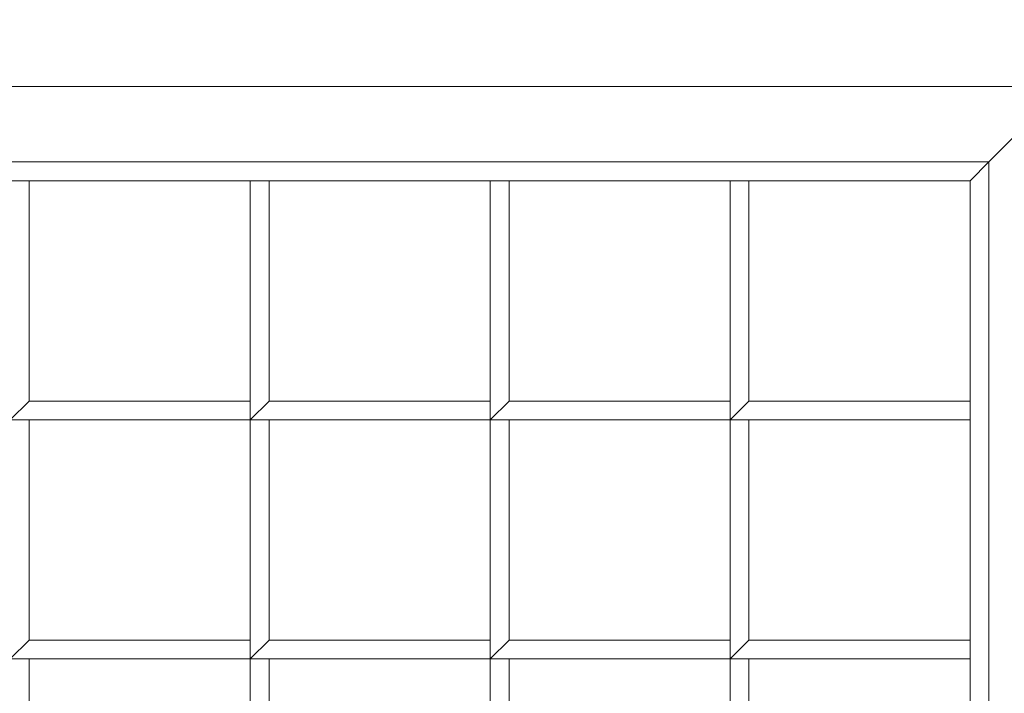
# Model space of a CAD drawing. Header units: inches. Extents: x 15 to 638, y -384 to 556.
# Tile 292 of 656: x 71.28 to 74.55, y 373.61 to 375.85. Entities that reach past the tile are written whole.
import ezdxf

# ---------------------------------------------------------------- set-up
doc = ezdxf.new("R2010")
doc.units = ezdxf.units.IN
doc.header["$MEASUREMENT"] = 0
for name, color, linetype, lineweight in [('A-CLNG', 13, 'Continuous', 9), ('A-FLOR', 192, 'Continuous', 9), ('A-ROOF', 132, 'Continuous', 9), ('M-EQPM', 90, 'Continuous', 9)]:
    doc.layers.add(name, color=color, linetype=linetype, lineweight=lineweight)

# ---------------------------------------------------------------- blocks, each defined once
blk = doc.blocks.new('Air Grill - 8_ x 16_-5608466-_3D_')
at = {"layer": 'M-EQPM'}
mesh = blk.add_polyface(dxfattribs=at)
corners = [(5.5, 9.5, 96), (-5.5, 9.5, 96), (-5.5, -9.5, 96), (5.5, -9.5, 96), (4, -8, 96), (-4, -8, 96), (-4, 8, 96), (4, 8, 96)]
mesh.append_faces([[corners[k] for k in face] for face in [(2, 5, 6, 1), (1, 6, 7, 0)]], dxfattribs={"vtx0": -1, "vtx2": -1})
mesh.append_faces([[corners[k] for k in face] for face in [(4, 5, 2, 3), (7, 4, 3, 0)]], dxfattribs={"vtx1": -1, "vtx3": -1})
mesh = blk.add_polyface(dxfattribs=at)
corners = [(5, -9, 95.75), (-5, -9, 95.75), (-5, 9, 95.75), (5, 9, 95.75), (4, 8, 95.75), (-4, 8, 95.75), (-4, -8, 95.75), (4, -8, 95.75)]
mesh.append_faces([[corners[k] for k in face] for face in [(2, 5, 6, 1), (1, 6, 7, 0)]], dxfattribs={"vtx0": -1, "vtx2": -1})
mesh.append_faces([[corners[k] for k in face] for face in [(4, 5, 2, 3), (7, 4, 3, 0)]], dxfattribs={"vtx1": -1, "vtx3": -1})
mesh = blk.add_polyface(dxfattribs=at)
corners = [(4.25, 8.25, 100), (-4.25, 8.25, 100), (-4.25, -8.25, 100), (4.25, -8.25, 100), (4, 8, 100), (4, -8, 100), (-4, -8, 100), (-4, 8, 100)]
mesh.append_faces([[corners[k] for k in face] for face in [(1, 7, 4, 0), (0, 4, 5, 3)]], dxfattribs={"vtx0": -1, "vtx2": -1})
mesh.append_faces([[corners[k] for k in face] for face in [(6, 7, 1, 2), (5, 6, 2, 3)]], dxfattribs={"vtx1": -1, "vtx3": -1})
mesh = blk.add_polyface(dxfattribs=at)
corners = [(4.25, 8.25, 96), (4.25, -8.25, 96), (-4.25, -8.25, 96), (-4.25, 8.25, 96), (4, 8, 96), (-4, 8, 96), (-4, -8, 96), (4, -8, 96)]
mesh.append_faces([[corners[k] for k in face] for face in [(2, 6, 7, 1), (1, 7, 4, 0)]], dxfattribs={"vtx0": -1, "vtx2": -1})
mesh.append_faces([[corners[k] for k in face] for face in [(5, 6, 2, 3), (4, 5, 3, 0)]], dxfattribs={"vtx1": -1, "vtx3": -1})
mesh = blk.add_polyface(dxfattribs=at)
corners = [(4.25, -8.25, 100), (4.25, -8.25, 96), (4.25, 8.25, 96), (4.25, 8.25, 100)]
mesh.append_faces([[corners[k] for k in face] for face in [(0, 1, 2, 3)]])
mesh = blk.add_polyface(dxfattribs=at)
corners = [(-4, -8, 96.75), (4, -8, 96.75), (4, 8, 96.75), (3.9375, 8, 96.75), (3.9375, -7.9375, 96.75), (-4, -7.9375, 96.75)]
mesh.append_faces([[corners[k] for k in face] for face in [(2, 3, 4, 1)]], dxfattribs={"vtx2": -1})
mesh.append_faces([[corners[k] for k in face] for face in [(4, 5, 0, 1)]], dxfattribs={"vtx3": -1})
mesh = blk.add_polyface(dxfattribs=at)
corners = [(-4, -8, 96), (-4, -7.9375, 96), (3.9375, -7.9375, 96), (3.9375, 8, 96), (4, 8, 96), (4, -8, 96)]
mesh.append_faces([[corners[k] for k in face] for face in [(0, 1, 2, 5)]], dxfattribs={"vtx2": -1})
mesh.append_faces([[corners[k] for k in face] for face in [(2, 3, 4, 5)]], dxfattribs={"vtx3": -1})
mesh = blk.add_polyface(dxfattribs=at)
corners = [(3.9375, 8, 96.75), (3.9375, 8, 96), (3.9375, -7.9375, 96), (3.9375, -7.9375, 96.75)]
mesh.append_faces([[corners[k] for k in face] for face in [(0, 1, 2, 3)]])
mesh = blk.add_polyface(dxfattribs=at)
corners = [(4, -8, 96.75), (4, -8, 96), (4, 8, 96), (4, 8, 96.75)]
mesh.append_faces([[corners[k] for k in face] for face in [(0, 1, 2, 3)]])
mesh = blk.add_polyface(dxfattribs=at)
corners = [(4, 8, 95.75), (4, -8, 95.75), (4, -8, 96), (4, 8, 96)]
mesh.append_faces([[corners[k] for k in face] for face in [(0, 1, 2, 3)]])
mesh = blk.add_polyface(dxfattribs=at)
corners = [(4, 8, 100), (4, 8, 96), (4, -8, 96), (4, -8, 100)]
mesh.append_faces([[corners[k] for k in face] for face in [(0, 1, 2, 3)]])
mesh = blk.add_polyface(dxfattribs=at)
corners = [(1.5563, -4.75, 97), (1.5563, -5.5469, 97), (1.6187, -5.5469, 97), (1.6187, -4.8125, 97), (2.35, -4.8125, 97), (2.35, -4.75, 97)]
mesh.append_faces([[corners[k] for k in face] for face in [(1, 2, 3, 0)]], dxfattribs={"vtx2": -1})
mesh.append_faces([[corners[k] for k in face] for face in [(3, 4, 5, 0)]], dxfattribs={"vtx3": -1})
mesh = blk.add_polyface(dxfattribs=at)
corners = [(1.5563, -4.75, 96), (2.35, -4.75, 96), (2.35, -4.8125, 96), (1.6187, -4.8125, 96), (1.6187, -5.5469, 96), (1.5563, -5.5469, 96)]
mesh.append_faces([[corners[k] for k in face] for face in [(1, 2, 3, 0)]], dxfattribs={"vtx2": -1})
mesh.append_faces([[corners[k] for k in face] for face in [(3, 4, 5, 0)]], dxfattribs={"vtx3": -1})
mesh = blk.add_polyface(dxfattribs=at)
corners = [(2.35, -4.75, 97), (2.35, -5.5469, 97), (2.4125, -5.5469, 97), (2.4125, -4.8125, 97), (3.1437, -4.8125, 97), (3.1437, -4.75, 97)]
mesh.append_faces([[corners[k] for k in face] for face in [(1, 2, 3, 0)]], dxfattribs={"vtx2": -1})
mesh.append_faces([[corners[k] for k in face] for face in [(3, 4, 5, 0)]], dxfattribs={"vtx3": -1})
mesh = blk.add_polyface(dxfattribs=at)
corners = [(2.35, -4.75, 96), (3.1437, -4.75, 96), (3.1437, -4.8125, 96), (2.4125, -4.8125, 96), (2.4125, -5.5469, 96), (2.35, -5.5469, 96)]
mesh.append_faces([[corners[k] for k in face] for face in [(1, 2, 3, 0)]], dxfattribs={"vtx2": -1})
mesh.append_faces([[corners[k] for k in face] for face in [(3, 4, 5, 0)]], dxfattribs={"vtx3": -1})
mesh = blk.add_polyface(dxfattribs=at)
corners = [(2.35, -4.75, 97), (2.35, -4.75, 96), (2.35, -5.5469, 96), (2.35, -5.5469, 97)]
mesh.append_faces([[corners[k] for k in face] for face in [(0, 1, 2, 3)]])
mesh = blk.add_polyface(dxfattribs=at)
corners = [(2.35, -4.8125, 97), (2.35, -4.8125, 96), (2.35, -4.75, 96), (2.35, -4.75, 97)]
mesh.append_faces([[corners[k] for k in face] for face in [(0, 1, 2, 3)]])
mesh = blk.add_polyface(dxfattribs=at)
corners = [(3.1437, -4.8125, 97), (3.1437, -4.8125, 96), (3.1437, -4.75, 96), (3.1437, -4.75, 97)]
mesh.append_faces([[corners[k] for k in face] for face in [(0, 1, 2, 3)]])
mesh = blk.add_polyface(dxfattribs=at)
corners = [(3.1437, -4.75, 97), (3.1437, -5.5469, 97), (3.2063, -5.5469, 97), (3.2063, -4.8125, 97), (3.9375, -4.8125, 97), (3.9375, -4.75, 97)]
mesh.append_faces([[corners[k] for k in face] for face in [(1, 2, 3, 0)]], dxfattribs={"vtx2": -1})
mesh.append_faces([[corners[k] for k in face] for face in [(3, 4, 5, 0)]], dxfattribs={"vtx3": -1})
mesh = blk.add_polyface(dxfattribs=at)
corners = [(3.1437, -4.75, 96), (3.9375, -4.75, 96), (3.9375, -4.8125, 96), (3.2063, -4.8125, 96), (3.2063, -5.5469, 96), (3.1437, -5.5469, 96)]
mesh.append_faces([[corners[k] for k in face] for face in [(1, 2, 3, 0)]], dxfattribs={"vtx2": -1})
mesh.append_faces([[corners[k] for k in face] for face in [(3, 4, 5, 0)]], dxfattribs={"vtx3": -1})
mesh = blk.add_polyface(dxfattribs=at)
corners = [(3.1437, -4.75, 97), (3.1437, -4.75, 96), (3.1437, -5.5469, 96), (3.1437, -5.5469, 97)]
mesh.append_faces([[corners[k] for k in face] for face in [(0, 1, 2, 3)]])
mesh = blk.add_polyface(dxfattribs=at)
corners = [(3.9375, -4.8125, 97), (3.9375, -4.8125, 96), (3.9375, -4.75, 96), (3.9375, -4.75, 97)]
mesh.append_faces([[corners[k] for k in face] for face in [(0, 1, 2, 3)]])
mesh = blk.add_polyface(dxfattribs=at)
corners = [(1.6187, -4.8125, 97), (1.6187, -4.8125, 96), (2.35, -4.8125, 96), (2.35, -4.8125, 97)]
mesh.append_faces([[corners[k] for k in face] for face in [(0, 1, 2, 3)]])
mesh = blk.add_polyface(dxfattribs=at)
corners = [(2.4125, -5.5469, 97), (2.4125, -5.5469, 96), (2.4125, -4.8125, 96), (2.4125, -4.8125, 97)]
mesh.append_faces([[corners[k] for k in face] for face in [(0, 1, 2, 3)]])
mesh = blk.add_polyface(dxfattribs=at)
corners = [(2.4125, -4.8125, 97), (2.4125, -4.8125, 96), (3.1437, -4.8125, 96), (3.1437, -4.8125, 97)]
mesh.append_faces([[corners[k] for k in face] for face in [(0, 1, 2, 3)]])
mesh = blk.add_polyface(dxfattribs=at)
corners = [(3.2063, -5.5469, 97), (3.2063, -5.5469, 96), (3.2063, -4.8125, 96), (3.2063, -4.8125, 97)]
mesh.append_faces([[corners[k] for k in face] for face in [(0, 1, 2, 3)]])
mesh = blk.add_polyface(dxfattribs=at)
corners = [(3.2063, -4.8125, 97), (3.2063, -4.8125, 96), (3.9375, -4.8125, 96), (3.9375, -4.8125, 97)]
mesh.append_faces([[corners[k] for k in face] for face in [(0, 1, 2, 3)]])
mesh = blk.add_polyface(dxfattribs=at)
corners = [(1.5563, -5.5469, 97), (1.5563, -6.3437, 97), (1.6187, -6.3437, 97), (1.6187, -5.6094, 97), (2.35, -5.6094, 97), (2.35, -5.5469, 97)]
mesh.append_faces([[corners[k] for k in face] for face in [(1, 2, 3, 0)]], dxfattribs={"vtx2": -1})
mesh.append_faces([[corners[k] for k in face] for face in [(3, 4, 5, 0)]], dxfattribs={"vtx3": -1})
mesh = blk.add_polyface(dxfattribs=at)
corners = [(1.5563, -5.5469, 96), (2.35, -5.5469, 96), (2.35, -5.6094, 96), (1.6187, -5.6094, 96), (1.6187, -6.3437, 96), (1.5563, -6.3437, 96)]
mesh.append_faces([[corners[k] for k in face] for face in [(1, 2, 3, 0)]], dxfattribs={"vtx2": -1})
mesh.append_faces([[corners[k] for k in face] for face in [(3, 4, 5, 0)]], dxfattribs={"vtx3": -1})
mesh = blk.add_polyface(dxfattribs=at)
corners = [(2.35, -5.5469, 97), (2.35, -5.5469, 96), (1.5563, -5.5469, 96), (1.5563, -5.5469, 97)]
mesh.append_faces([[corners[k] for k in face] for face in [(0, 1, 2, 3)]])
mesh = blk.add_polyface(dxfattribs=at)
corners = [(2.35, -5.5469, 97), (2.35, -5.5469, 96), (2.4125, -5.5469, 96), (2.4125, -5.5469, 97)]
mesh.append_faces([[corners[k] for k in face] for face in [(0, 1, 2, 3)]])
mesh = blk.add_polyface(dxfattribs=at)
corners = [(2.35, -5.5469, 97), (2.35, -6.3437, 97), (2.4125, -6.3437, 97), (2.4125, -5.6094, 97), (3.1437, -5.6094, 97), (3.1437, -5.5469, 97)]
mesh.append_faces([[corners[k] for k in face] for face in [(1, 2, 3, 0)]], dxfattribs={"vtx2": -1})
mesh.append_faces([[corners[k] for k in face] for face in [(3, 4, 5, 0)]], dxfattribs={"vtx3": -1})
mesh = blk.add_polyface(dxfattribs=at)
corners = [(2.35, -5.5469, 96), (3.1437, -5.5469, 96), (3.1437, -5.6094, 96), (2.4125, -5.6094, 96), (2.4125, -6.3437, 96), (2.35, -6.3437, 96)]
mesh.append_faces([[corners[k] for k in face] for face in [(1, 2, 3, 0)]], dxfattribs={"vtx2": -1})
mesh.append_faces([[corners[k] for k in face] for face in [(3, 4, 5, 0)]], dxfattribs={"vtx3": -1})
mesh = blk.add_polyface(dxfattribs=at)
corners = [(2.35, -5.5469, 97), (2.35, -5.5469, 96), (2.35, -6.3437, 96), (2.35, -6.3437, 97)]
mesh.append_faces([[corners[k] for k in face] for face in [(0, 1, 2, 3)]])
mesh = blk.add_polyface(dxfattribs=at)
corners = [(3.1437, -5.5469, 97), (3.1437, -5.5469, 96), (2.35, -5.5469, 96), (2.35, -5.5469, 97)]
mesh.append_faces([[corners[k] for k in face] for face in [(0, 1, 2, 3)]])
mesh = blk.add_polyface(dxfattribs=at)
corners = [(2.35, -5.6094, 97), (2.35, -5.6094, 96), (2.35, -5.5469, 96), (2.35, -5.5469, 97)]
mesh.append_faces([[corners[k] for k in face] for face in [(0, 1, 2, 3)]])
mesh = blk.add_polyface(dxfattribs=at)
corners = [(3.1437, -5.5469, 97), (3.1437, -5.5469, 96), (3.2063, -5.5469, 96), (3.2063, -5.5469, 97)]
mesh.append_faces([[corners[k] for k in face] for face in [(0, 1, 2, 3)]])
mesh = blk.add_polyface(dxfattribs=at)
corners = [(3.1437, -5.6094, 97), (3.1437, -5.6094, 96), (3.1437, -5.5469, 96), (3.1437, -5.5469, 97)]
mesh.append_faces([[corners[k] for k in face] for face in [(0, 1, 2, 3)]])
mesh = blk.add_polyface(dxfattribs=at)
corners = [(3.1437, -5.5469, 97), (3.1437, -6.3437, 97), (3.2063, -6.3437, 97), (3.2063, -5.6094, 97), (3.9375, -5.6094, 97), (3.9375, -5.5469, 97)]
mesh.append_faces([[corners[k] for k in face] for face in [(1, 2, 3, 0)]], dxfattribs={"vtx2": -1})
mesh.append_faces([[corners[k] for k in face] for face in [(3, 4, 5, 0)]], dxfattribs={"vtx3": -1})
mesh = blk.add_polyface(dxfattribs=at)
corners = [(3.1437, -5.5469, 96), (3.9375, -5.5469, 96), (3.9375, -5.6094, 96), (3.2063, -5.6094, 96), (3.2063, -6.3437, 96), (3.1437, -6.3437, 96)]
mesh.append_faces([[corners[k] for k in face] for face in [(1, 2, 3, 0)]], dxfattribs={"vtx2": -1})
mesh.append_faces([[corners[k] for k in face] for face in [(3, 4, 5, 0)]], dxfattribs={"vtx3": -1})
mesh = blk.add_polyface(dxfattribs=at)
corners = [(3.1437, -5.5469, 97), (3.1437, -5.5469, 96), (3.1437, -6.3437, 96), (3.1437, -6.3437, 97)]
mesh.append_faces([[corners[k] for k in face] for face in [(0, 1, 2, 3)]])
mesh = blk.add_polyface(dxfattribs=at)
corners = [(3.9375, -5.5469, 97), (3.9375, -5.5469, 96), (3.1437, -5.5469, 96), (3.1437, -5.5469, 97)]
mesh.append_faces([[corners[k] for k in face] for face in [(0, 1, 2, 3)]])
mesh = blk.add_polyface(dxfattribs=at)
corners = [(3.9375, -5.6094, 97), (3.9375, -5.6094, 96), (3.9375, -5.5469, 96), (3.9375, -5.5469, 97)]
mesh.append_faces([[corners[k] for k in face] for face in [(0, 1, 2, 3)]])
mesh = blk.add_polyface(dxfattribs=at)
corners = [(1.6187, -5.6094, 97), (1.6187, -5.6094, 96), (2.35, -5.6094, 96), (2.35, -5.6094, 97)]
mesh.append_faces([[corners[k] for k in face] for face in [(0, 1, 2, 3)]])
mesh = blk.add_polyface(dxfattribs=at)
corners = [(2.4125, -6.3437, 97), (2.4125, -6.3437, 96), (2.4125, -5.6094, 96), (2.4125, -5.6094, 97)]
mesh.append_faces([[corners[k] for k in face] for face in [(0, 1, 2, 3)]])
mesh = blk.add_polyface(dxfattribs=at)
corners = [(2.4125, -5.6094, 97), (2.4125, -5.6094, 96), (3.1437, -5.6094, 96), (3.1437, -5.6094, 97)]
mesh.append_faces([[corners[k] for k in face] for face in [(0, 1, 2, 3)]])
mesh = blk.add_polyface(dxfattribs=at)
corners = [(3.2063, -6.3437, 97), (3.2063, -6.3437, 96), (3.2063, -5.6094, 96), (3.2063, -5.6094, 97)]
mesh.append_faces([[corners[k] for k in face] for face in [(0, 1, 2, 3)]])
mesh = blk.add_polyface(dxfattribs=at)
corners = [(3.2063, -5.6094, 97), (3.2063, -5.6094, 96), (3.9375, -5.6094, 96), (3.9375, -5.6094, 97)]
mesh.append_faces([[corners[k] for k in face] for face in [(0, 1, 2, 3)]])
mesh = blk.add_polyface(dxfattribs=at)
corners = [(1.5563, -6.3437, 97), (1.5563, -7.1406, 97), (1.6187, -7.1406, 97), (1.6187, -6.4063, 97), (2.35, -6.4063, 97), (2.35, -6.3437, 97)]
mesh.append_faces([[corners[k] for k in face] for face in [(1, 2, 3, 0)]], dxfattribs={"vtx2": -1})
mesh.append_faces([[corners[k] for k in face] for face in [(3, 4, 5, 0)]], dxfattribs={"vtx3": -1})
mesh = blk.add_polyface(dxfattribs=at)
corners = [(1.5563, -6.3437, 96), (2.35, -6.3437, 96), (2.35, -6.4063, 96), (1.6187, -6.4063, 96), (1.6187, -7.1406, 96), (1.5563, -7.1406, 96)]
mesh.append_faces([[corners[k] for k in face] for face in [(1, 2, 3, 0)]], dxfattribs={"vtx2": -1})
mesh.append_faces([[corners[k] for k in face] for face in [(3, 4, 5, 0)]], dxfattribs={"vtx3": -1})
mesh = blk.add_polyface(dxfattribs=at)
corners = [(2.35, -6.3437, 97), (2.35, -6.3437, 96), (1.5563, -6.3437, 96), (1.5563, -6.3437, 97)]
mesh.append_faces([[corners[k] for k in face] for face in [(0, 1, 2, 3)]])
mesh = blk.add_polyface(dxfattribs=at)
corners = [(2.35, -6.3437, 97), (2.35, -6.3437, 96), (2.4125, -6.3437, 96), (2.4125, -6.3437, 97)]
mesh.append_faces([[corners[k] for k in face] for face in [(0, 1, 2, 3)]])
mesh = blk.add_polyface(dxfattribs=at)
corners = [(2.35, -6.3437, 97), (2.35, -7.1406, 97), (2.4125, -7.1406, 97), (2.4125, -6.4063, 97), (3.1437, -6.4063, 97), (3.1437, -6.3437, 97)]
mesh.append_faces([[corners[k] for k in face] for face in [(1, 2, 3, 0)]], dxfattribs={"vtx2": -1})
mesh.append_faces([[corners[k] for k in face] for face in [(3, 4, 5, 0)]], dxfattribs={"vtx3": -1})
mesh = blk.add_polyface(dxfattribs=at)
corners = [(2.35, -6.3437, 96), (3.1437, -6.3437, 96), (3.1437, -6.4063, 96), (2.4125, -6.4063, 96), (2.4125, -7.1406, 96), (2.35, -7.1406, 96)]
mesh.append_faces([[corners[k] for k in face] for face in [(1, 2, 3, 0)]], dxfattribs={"vtx2": -1})
mesh.append_faces([[corners[k] for k in face] for face in [(3, 4, 5, 0)]], dxfattribs={"vtx3": -1})
mesh = blk.add_polyface(dxfattribs=at)
corners = [(2.35, -6.3437, 97), (2.35, -6.3437, 96), (2.35, -7.1406, 96), (2.35, -7.1406, 97)]
mesh.append_faces([[corners[k] for k in face] for face in [(0, 1, 2, 3)]])
mesh = blk.add_polyface(dxfattribs=at)
corners = [(3.1437, -6.3437, 97), (3.1437, -6.3437, 96), (2.35, -6.3437, 96), (2.35, -6.3437, 97)]
mesh.append_faces([[corners[k] for k in face] for face in [(0, 1, 2, 3)]])
mesh = blk.add_polyface(dxfattribs=at)
corners = [(2.35, -6.4063, 97), (2.35, -6.4063, 96), (2.35, -6.3437, 96), (2.35, -6.3437, 97)]
mesh.append_faces([[corners[k] for k in face] for face in [(0, 1, 2, 3)]])
mesh = blk.add_polyface(dxfattribs=at)
corners = [(3.1437, -6.3437, 97), (3.1437, -6.3437, 96), (3.2063, -6.3437, 96), (3.2063, -6.3437, 97)]
mesh.append_faces([[corners[k] for k in face] for face in [(0, 1, 2, 3)]])
mesh = blk.add_polyface(dxfattribs=at)
corners = [(3.1437, -6.4063, 97), (3.1437, -6.4063, 96), (3.1437, -6.3437, 96), (3.1437, -6.3437, 97)]
mesh.append_faces([[corners[k] for k in face] for face in [(0, 1, 2, 3)]])
mesh = blk.add_polyface(dxfattribs=at)
corners = [(3.1437, -6.3437, 97), (3.1437, -7.1406, 97), (3.2063, -7.1406, 97), (3.2063, -6.4063, 97), (3.9375, -6.4063, 97), (3.9375, -6.3437, 97)]
mesh.append_faces([[corners[k] for k in face] for face in [(1, 2, 3, 0)]], dxfattribs={"vtx2": -1})
mesh.append_faces([[corners[k] for k in face] for face in [(3, 4, 5, 0)]], dxfattribs={"vtx3": -1})
mesh = blk.add_polyface(dxfattribs=at)
corners = [(3.1437, -6.3437, 96), (3.9375, -6.3437, 96), (3.9375, -6.4063, 96), (3.2063, -6.4063, 96), (3.2063, -7.1406, 96), (3.1437, -7.1406, 96)]
mesh.append_faces([[corners[k] for k in face] for face in [(1, 2, 3, 0)]], dxfattribs={"vtx2": -1})
mesh.append_faces([[corners[k] for k in face] for face in [(3, 4, 5, 0)]], dxfattribs={"vtx3": -1})
mesh = blk.add_polyface(dxfattribs=at)
corners = [(3.1437, -6.3437, 97), (3.1437, -6.3437, 96), (3.1437, -7.1406, 96), (3.1437, -7.1406, 97)]
mesh.append_faces([[corners[k] for k in face] for face in [(0, 1, 2, 3)]])
mesh = blk.add_polyface(dxfattribs=at)
corners = [(3.9375, -6.3437, 97), (3.9375, -6.3437, 96), (3.1437, -6.3437, 96), (3.1437, -6.3437, 97)]
mesh.append_faces([[corners[k] for k in face] for face in [(0, 1, 2, 3)]])
mesh = blk.add_polyface(dxfattribs=at)
corners = [(3.9375, -6.4063, 97), (3.9375, -6.4063, 96), (3.9375, -6.3437, 96), (3.9375, -6.3437, 97)]
mesh.append_faces([[corners[k] for k in face] for face in [(0, 1, 2, 3)]])
mesh = blk.add_polyface(dxfattribs=at)
corners = [(1.6187, -6.4063, 97), (1.6187, -6.4063, 96), (2.35, -6.4063, 96), (2.35, -6.4063, 97)]
mesh.append_faces([[corners[k] for k in face] for face in [(0, 1, 2, 3)]])
mesh = blk.add_polyface(dxfattribs=at)
corners = [(2.4125, -7.1406, 97), (2.4125, -7.1406, 96), (2.4125, -6.4063, 96), (2.4125, -6.4063, 97)]
mesh.append_faces([[corners[k] for k in face] for face in [(0, 1, 2, 3)]])
mesh = blk.add_polyface(dxfattribs=at)
corners = [(2.4125, -6.4063, 97), (2.4125, -6.4063, 96), (3.1437, -6.4063, 96), (3.1437, -6.4063, 97)]
mesh.append_faces([[corners[k] for k in face] for face in [(0, 1, 2, 3)]])
mesh = blk.add_polyface(dxfattribs=at)
corners = [(3.2063, -7.1406, 97), (3.2063, -7.1406, 96), (3.2063, -6.4063, 96), (3.2063, -6.4063, 97)]
mesh.append_faces([[corners[k] for k in face] for face in [(0, 1, 2, 3)]])
mesh = blk.add_polyface(dxfattribs=at)
corners = [(3.2063, -6.4063, 97), (3.2063, -6.4063, 96), (3.9375, -6.4063, 96), (3.9375, -6.4063, 97)]
mesh.append_faces([[corners[k] for k in face] for face in [(0, 1, 2, 3)]])
mesh = blk.add_polyface(dxfattribs=at)
corners = [(1.5563, -7.1406, 97), (1.5563, -7.9375, 97), (1.6187, -7.9375, 97), (1.6187, -7.2031, 97), (2.35, -7.2031, 97), (2.35, -7.1406, 97)]
mesh.append_faces([[corners[k] for k in face] for face in [(1, 2, 3, 0)]], dxfattribs={"vtx2": -1})
mesh.append_faces([[corners[k] for k in face] for face in [(3, 4, 5, 0)]], dxfattribs={"vtx3": -1})
mesh = blk.add_polyface(dxfattribs=at)
corners = [(1.5563, -7.1406, 96), (2.35, -7.1406, 96), (2.35, -7.2031, 96), (1.6187, -7.2031, 96), (1.6187, -7.9375, 96), (1.5563, -7.9375, 96)]
mesh.append_faces([[corners[k] for k in face] for face in [(1, 2, 3, 0)]], dxfattribs={"vtx2": -1})
mesh.append_faces([[corners[k] for k in face] for face in [(3, 4, 5, 0)]], dxfattribs={"vtx3": -1})
mesh = blk.add_polyface(dxfattribs=at)
corners = [(2.35, -7.1406, 97), (2.35, -7.1406, 96), (1.5563, -7.1406, 96), (1.5563, -7.1406, 97)]
mesh.append_faces([[corners[k] for k in face] for face in [(0, 1, 2, 3)]])
mesh = blk.add_polyface(dxfattribs=at)
corners = [(2.35, -7.1406, 97), (2.35, -7.1406, 96), (2.4125, -7.1406, 96), (2.4125, -7.1406, 97)]
mesh.append_faces([[corners[k] for k in face] for face in [(0, 1, 2, 3)]])
mesh = blk.add_polyface(dxfattribs=at)
corners = [(2.35, -7.1406, 97), (2.35, -7.9375, 97), (2.4125, -7.9375, 97), (2.4125, -7.2031, 97), (3.1437, -7.2031, 97), (3.1437, -7.1406, 97)]
mesh.append_faces([[corners[k] for k in face] for face in [(1, 2, 3, 0)]], dxfattribs={"vtx2": -1})
mesh.append_faces([[corners[k] for k in face] for face in [(3, 4, 5, 0)]], dxfattribs={"vtx3": -1})
mesh = blk.add_polyface(dxfattribs=at)
corners = [(2.35, -7.1406, 96), (3.1437, -7.1406, 96), (3.1437, -7.2031, 96), (2.4125, -7.2031, 96), (2.4125, -7.9375, 96), (2.35, -7.9375, 96)]
mesh.append_faces([[corners[k] for k in face] for face in [(1, 2, 3, 0)]], dxfattribs={"vtx2": -1})
mesh.append_faces([[corners[k] for k in face] for face in [(3, 4, 5, 0)]], dxfattribs={"vtx3": -1})
mesh = blk.add_polyface(dxfattribs=at)
corners = [(2.35, -7.1406, 97), (2.35, -7.1406, 96), (2.35, -7.9375, 96), (2.35, -7.9375, 97)]
mesh.append_faces([[corners[k] for k in face] for face in [(0, 1, 2, 3)]])
mesh = blk.add_polyface(dxfattribs=at)
corners = [(3.1437, -7.1406, 97), (3.1437, -7.1406, 96), (2.35, -7.1406, 96), (2.35, -7.1406, 97)]
mesh.append_faces([[corners[k] for k in face] for face in [(0, 1, 2, 3)]])
mesh = blk.add_polyface(dxfattribs=at)
corners = [(2.35, -7.2031, 97), (2.35, -7.2031, 96), (2.35, -7.1406, 96), (2.35, -7.1406, 97)]
mesh.append_faces([[corners[k] for k in face] for face in [(0, 1, 2, 3)]])
mesh = blk.add_polyface(dxfattribs=at)
corners = [(3.1437, -7.1406, 97), (3.1437, -7.1406, 96), (3.2063, -7.1406, 96), (3.2063, -7.1406, 97)]
mesh.append_faces([[corners[k] for k in face] for face in [(0, 1, 2, 3)]])
mesh = blk.add_polyface(dxfattribs=at)
corners = [(3.1437, -7.2031, 97), (3.1437, -7.2031, 96), (3.1437, -7.1406, 96), (3.1437, -7.1406, 97)]
mesh.append_faces([[corners[k] for k in face] for face in [(0, 1, 2, 3)]])
mesh = blk.add_polyface(dxfattribs=at)
corners = [(3.1437, -7.1406, 97), (3.1437, -7.9375, 97), (3.2063, -7.9375, 97), (3.2063, -7.2031, 97), (3.9375, -7.2031, 97), (3.9375, -7.1406, 97)]
mesh.append_faces([[corners[k] for k in face] for face in [(1, 2, 3, 0)]], dxfattribs={"vtx2": -1})
mesh.append_faces([[corners[k] for k in face] for face in [(3, 4, 5, 0)]], dxfattribs={"vtx3": -1})
mesh = blk.add_polyface(dxfattribs=at)
corners = [(3.1437, -7.1406, 96), (3.9375, -7.1406, 96), (3.9375, -7.2031, 96), (3.2063, -7.2031, 96), (3.2063, -7.9375, 96), (3.1437, -7.9375, 96)]
mesh.append_faces([[corners[k] for k in face] for face in [(1, 2, 3, 0)]], dxfattribs={"vtx2": -1})
mesh.append_faces([[corners[k] for k in face] for face in [(3, 4, 5, 0)]], dxfattribs={"vtx3": -1})
mesh = blk.add_polyface(dxfattribs=at)
corners = [(3.1437, -7.1406, 97), (3.1437, -7.1406, 96), (3.1437, -7.9375, 96), (3.1437, -7.9375, 97)]
mesh.append_faces([[corners[k] for k in face] for face in [(0, 1, 2, 3)]])
mesh = blk.add_polyface(dxfattribs=at)
corners = [(3.9375, -7.1406, 97), (3.9375, -7.1406, 96), (3.1437, -7.1406, 96), (3.1437, -7.1406, 97)]
mesh.append_faces([[corners[k] for k in face] for face in [(0, 1, 2, 3)]])
mesh = blk.add_polyface(dxfattribs=at)
corners = [(3.9375, -7.2031, 97), (3.9375, -7.2031, 96), (3.9375, -7.1406, 96), (3.9375, -7.1406, 97)]
mesh.append_faces([[corners[k] for k in face] for face in [(0, 1, 2, 3)]])
mesh = blk.add_polyface(dxfattribs=at)
corners = [(1.6187, -7.2031, 97), (1.6187, -7.2031, 96), (2.35, -7.2031, 96), (2.35, -7.2031, 97)]
mesh.append_faces([[corners[k] for k in face] for face in [(0, 1, 2, 3)]])
mesh = blk.add_polyface(dxfattribs=at)
corners = [(2.4125, -7.9375, 97), (2.4125, -7.9375, 96), (2.4125, -7.2031, 96), (2.4125, -7.2031, 97)]
mesh.append_faces([[corners[k] for k in face] for face in [(0, 1, 2, 3)]])
mesh = blk.add_polyface(dxfattribs=at)
corners = [(2.4125, -7.2031, 97), (2.4125, -7.2031, 96), (3.1437, -7.2031, 96), (3.1437, -7.2031, 97)]
mesh.append_faces([[corners[k] for k in face] for face in [(0, 1, 2, 3)]])
mesh = blk.add_polyface(dxfattribs=at)
corners = [(3.2063, -7.9375, 97), (3.2063, -7.9375, 96), (3.2063, -7.2031, 96), (3.2063, -7.2031, 97)]
mesh.append_faces([[corners[k] for k in face] for face in [(0, 1, 2, 3)]])
mesh = blk.add_polyface(dxfattribs=at)
corners = [(3.2063, -7.2031, 97), (3.2063, -7.2031, 96), (3.9375, -7.2031, 96), (3.9375, -7.2031, 97)]
mesh.append_faces([[corners[k] for k in face] for face in [(0, 1, 2, 3)]])
mesh = blk.add_polyface(dxfattribs=at)
corners = [(3.9375, -7.9375, 96.75), (3.9375, -7.9375, 96), (-4, -7.9375, 96), (-4, -7.9375, 96.75)]
mesh.append_faces([[corners[k] for k in face] for face in [(0, 1, 2, 3)]])
mesh = blk.add_polyface(dxfattribs=at)
corners = [(2.35, -7.9375, 97), (2.35, -7.9375, 96), (2.4125, -7.9375, 96), (2.4125, -7.9375, 97)]
mesh.append_faces([[corners[k] for k in face] for face in [(0, 1, 2, 3)]])
mesh = blk.add_polyface(dxfattribs=at)
corners = [(3.1437, -7.9375, 97), (3.1437, -7.9375, 96), (3.2063, -7.9375, 96), (3.2063, -7.9375, 97)]
mesh.append_faces([[corners[k] for k in face] for face in [(0, 1, 2, 3)]])
mesh = blk.add_polyface(dxfattribs=at)
corners = [(-4, -8, 96.75), (-4, -8, 96), (4, -8, 96), (4, -8, 96.75)]
mesh.append_faces([[corners[k] for k in face] for face in [(0, 1, 2, 3)]])
mesh = blk.add_polyface(dxfattribs=at)
corners = [(4, -8, 95.75), (-4, -8, 95.75), (-4, -8, 96), (4, -8, 96)]
mesh.append_faces([[corners[k] for k in face] for face in [(0, 1, 2, 3)]])
mesh = blk.add_polyface(dxfattribs=at)
corners = [(4, -8, 100), (4, -8, 96), (-4, -8, 96), (-4, -8, 100)]
mesh.append_faces([[corners[k] for k in face] for face in [(0, 1, 2, 3)]])

msp = doc.modelspace()

# ---------------------------------------------------------------- block references
at = {"layer": 'M-EQPM', "rotation": 89.9999999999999}
msp.add_blockref('Air Grill - 8_ x 16_-5608466-_3D_', (66.5, 371.375, 12), dxfattribs=at)

# ---------------------------------------------------------------- meshes
at = {"layer": 'A-CLNG'}
mesh = msp.add_polyface(dxfattribs=at)
corners = [(91.4919, 444.875, 110.0472), (33.9919, 444.875, 110.0472), (33.9919, 275.5, 110.0472), (91.4919, 275.5, 110.0472), (58.25, 375.625, 110.0472), (74.75, 375.625, 110.0472), (74.75, 367.125, 110.0472), (58.25, 367.125, 110.0472)]
mesh.append_faces([[corners[k] for k in face] for face in [(0, 5, 6, 3), (3, 6, 7, 2)]], dxfattribs={"vtx0": -1, "vtx2": -1})
mesh.append_faces([[corners[k] for k in face] for face in [(4, 5, 0, 1), (7, 4, 1, 2)]], dxfattribs={"vtx1": -1, "vtx3": -1})
mesh = msp.add_polyface(dxfattribs=at)
corners = [(33.9919, 444.875, 108), (91.4919, 444.875, 108), (91.4919, 275.5, 108), (33.9919, 275.5, 108), (90.7419, 359.125, 108), (44.7419, 359.125, 108), (44.7419, 349.125, 108), (90.7419, 349.125, 108), (90.7419, 430.375, 108), (44.7419, 430.375, 108), (44.7419, 408.375, 108), (90.7419, 408.375, 108), (74.75, 375.625, 108), (58.25, 375.625, 108), (58.25, 367.125, 108), (74.75, 367.125, 108)]
mesh.append_faces([[corners[k] for k in face] for face in [(12, 11, 4, 15)]], dxfattribs={"vtx0": -1, "vtx1": -1, "vtx2": -1})
mesh.append_faces([[corners[k] for k in face] for face in [(5, 10, 13, 14)]], dxfattribs={"vtx0": -1, "vtx1": -1, "vtx3": -1})
mesh.append_faces([[corners[k] for k in face] for face in [(9, 0, 1, 8), (5, 14, 15, 4), (2, 7, 4, 1)]], dxfattribs={"vtx0": -1, "vtx2": -1})
mesh.append_faces([[corners[k] for k in face] for face in [(0, 9, 10, 5)]], dxfattribs={"vtx0": -1, "vtx2": -1, "vtx3": -1})
mesh.append_faces([[corners[k] for k in face] for face in [(11, 8, 1, 4)]], dxfattribs={"vtx1": -1, "vtx2": -1, "vtx3": -1})
mesh.append_faces([[corners[k] for k in face] for face in [(12, 13, 10, 11), (2, 3, 6, 7), (5, 6, 3, 0)]], dxfattribs={"vtx1": -1, "vtx3": -1})
mesh = msp.add_polyface(dxfattribs=at)
corners = [(58.25, 375.625, 108), (74.75, 375.625, 108), (74.75, 375.625, 110.0472), (58.25, 375.625, 110.0472)]
mesh.append_faces([[corners[k] for k in face] for face in [(0, 1, 2, 3)]])
at = {"layer": 'A-FLOR'}
mesh = msp.add_polyface(dxfattribs=at)
corners = [(34.9919, -40.32, -2), (35.9919, -40.32, -2), (35.9919, 270, -2), (33.9919, 270, -2), (33.9919, 351, -2), (31.9919, 351, -2), (31.9919, 443, -2), (171.25, 443, -2), (171.25, 444, -2), (478.25, 444, -2), (478.25, 445.5, -2), (612, 445.5, -2), (612, 273.5, -2), (610, 273.5, -2), (610, -38.57, -2), (614.75, -38.57, -2), (614.75, -307.5, -2), (528, -307.5, -2), (528, -314.25, -2), (184.75, -314.25, -2), (184.75, -279.55, -2), (109.75, -279.55, -2), (109.75, -229.75, -2), (132.5, -229.75, -2), (132.5, -176.25, -2), (34.9919, -176.25, -2)]
mesh.append_faces([[corners[k] for k in face] for face in [(14, 17, 24)]], dxfattribs={"vtx0": -1, "vtx1": -1, "vtx2": -1})
mesh.append_faces([[corners[k] for k in face] for face in [(20, 23, 24, 17)]], dxfattribs={"vtx0": -1, "vtx2": -1, "vtx3": -1})
mesh.append_faces([[corners[k] for k in face] for face in [(19, 20, 17, 18)]], dxfattribs={"vtx1": -1})
mesh.append_faces([[corners[k] for k in face] for face in [(1, 2, 14, 24), (13, 14, 2, 7)]], dxfattribs={"vtx1": -1, "vtx2": -1, "vtx3": -1})
mesh.append_faces([[corners[k] for k in face] for face in [(25, 0, 1, 24), (21, 22, 23, 20), (9, 10, 11)]], dxfattribs={"vtx2": -1})
mesh.append_faces([[corners[k] for k in face] for face in [(2, 3, 4, 7), (7, 8, 9, 13), (11, 12, 13, 9)]], dxfattribs={"vtx2": -1, "vtx3": -1})
mesh.append_faces([[corners[k] for k in face] for face in [(4, 5, 6, 7), (14, 15, 16, 17)]], dxfattribs={"vtx3": -1})
mesh = msp.add_polyface(dxfattribs=at)
corners = [(34.9919, -40.32), (34.9919, -176.25), (132.5, -176.25), (132.5, -229.75), (109.75, -229.75), (109.75, -279.55), (184.75, -279.55), (184.75, -314.25), (528, -314.25), (528, -307.5), (614.75, -307.5), (614.75, -38.57), (610, -38.57), (610, 273.5), (612, 273.5), (612, 445.5), (478.25, 445.5), (478.25, 444), (171.25, 444), (171.25, 443), (31.9919, 443), (31.9919, 351), (33.9919, 351), (33.9919, 270), (35.9919, 270), (35.9919, -40.32)]
mesh.append_faces([[corners[k] for k in face] for face in [(9, 6, 7, 8)]], dxfattribs={"vtx0": -1})
mesh.append_faces([[corners[k] for k in face] for face in [(3, 6, 2)]], dxfattribs={"vtx0": -1, "vtx1": -1})
mesh.append_faces([[corners[k] for k in face] for face in [(2, 6, 9, 12)]], dxfattribs={"vtx0": -1, "vtx1": -1, "vtx2": -1, "vtx3": -1})
mesh.append_faces([[corners[k] for k in face] for face in [(24, 12, 13, 19), (12, 24, 25, 2)]], dxfattribs={"vtx0": -1, "vtx2": -1, "vtx3": -1})
mesh.append_faces([[corners[k] for k in face] for face in [(16, 17, 15)]], dxfattribs={"vtx1": -1})
mesh.append_faces([[corners[k] for k in face] for face in [(10, 11, 12, 9), (20, 21, 22, 19)]], dxfattribs={"vtx2": -1})
mesh.append_faces([[corners[k] for k in face] for face in [(13, 14, 15, 17), (17, 18, 19, 13), (22, 23, 24, 19)]], dxfattribs={"vtx2": -1, "vtx3": -1})
mesh.append_faces([[corners[k] for k in face] for face in [(3, 4, 5, 6), (25, 0, 1, 2)]], dxfattribs={"vtx3": -1})
at = {"layer": 'A-ROOF'}
mesh = msp.add_polyface(dxfattribs=at)
corners = [(614, 445.5, 132), (614, -33.5, 132), (33.9919, -33.5, 132), (33.9919, 445.5, 132)]
mesh.append_faces([[corners[k] for k in face] for face in [(0, 1, 2, 3)]])
mesh = msp.add_polyface(dxfattribs=at)
corners = [(33.9919, 445.5, 143.5), (33.9919, -33.5, 143.5), (614, -33.5, 143.5), (614, 445.5, 143.5)]
mesh.append_faces([[corners[k] for k in face] for face in [(0, 1, 2, 3)]])

doc.saveas('drawing.dxf')
